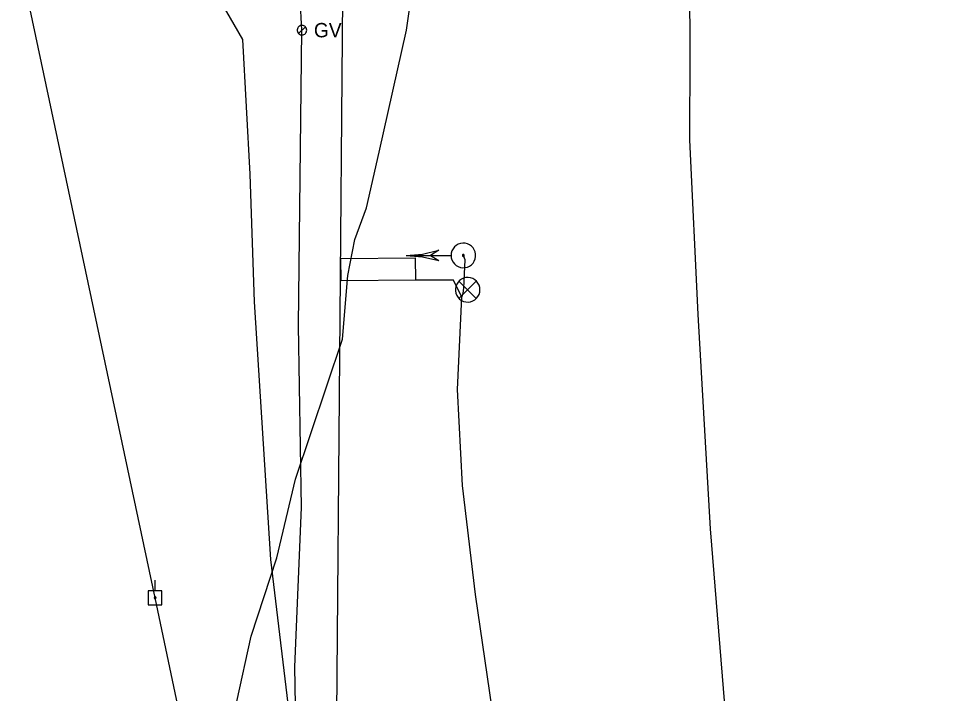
# Model space of a CAD drawing. Extents: x 596028 to 606371, y 330010 to 403088.
# Drawn here: x 601775.1 to 602027.9, y 355295 to 355476.2 of the extents above; entities that cross this region are included whole.
import ezdxf

# ---------------------------------------------------------------- set-up
doc = ezdxf.new("R2010")
doc.units = 0
for name, color, linetype in [('E_FTMS', 7, 'Continuous'), ('E_FTMS_Conduit', 7, 'Continuous'), ('E_FTMS_Loop', 7, 'Continuous'), ('E_LTG_CID', 7, 'Continuous'), ('E_UTL_EPowerPole', 7, 'Continuous'), ('E_UTL_FO_UG_QWEST', 7, 'Continuous'), ('E_UTL_G', 7, 'Continuous'), ('E_UTL_G_UG', 7, 'Continuous'), ('E_UTL_Overhead', 7, 'Continuous'), ('E_UTL_SAN_UG', 7, 'Continuous')]:
    doc.layers.add(name, color=color, linetype=linetype)

msp = doc.modelspace()

# ---------------------------------------------------------------- linework, layer by layer
at = {"layer": 'E_FTMS'}
for points in [[(601891.19, 355412.65), (601891.25, 355412.03), (601891.42, 355411.43), (601891.71, 355410.87), (601892.1, 355410.38), (601892.57, 355409.97), (601893.12, 355409.65), (601893.71, 355409.45), (601894.33, 355409.36), (601894.96, 355409.39), (601895.57, 355409.54), (601896.14, 355409.8), (601896.65, 355410.16), (601897.08, 355410.61), (601897.42, 355411.14), (601897.65, 355411.72), (601897.77, 355412.34), (601897.77, 355412.97), (601897.65, 355413.58), (601897.42, 355414.17), (601897.08, 355414.69), (601896.65, 355415.15), (601896.14, 355415.51), (601895.57, 355415.77), (601894.96, 355415.92), (601894.33, 355415.95), (601893.71, 355415.86), (601893.12, 355415.66), (601892.57, 355415.34), (601892.1, 355414.93), (601891.71, 355414.44), (601891.42, 355413.88), (601891.25, 355413.28), (601891.19, 355412.65)], [(601879.09, 355412.65), (601883.54, 355413), (601887.89, 355414.03)], [(601879.09, 355412.66), (601891.13, 355412.66)], [(601879.09, 355412.65), (601883.54, 355412.31), (601887.89, 355411.28)], [(601887.89, 355414.03), (601885.69, 355412.66)], [(601885.69, 355412.66), (601887.89, 355411.28)], [(601894.23, 355412.65), (601894.24, 355412.61), (601894.25, 355412.56), (601894.27, 355412.52), (601894.3, 355412.48), (601894.34, 355412.45), (601894.38, 355412.43), (601894.43, 355412.41), (601894.47, 355412.4), (601894.52, 355412.4), (601894.57, 355412.42), (601894.61, 355412.44), (601894.65, 355412.46), (601894.68, 355412.5), (601894.71, 355412.54), (601894.73, 355412.58), (601894.74, 355412.63), (601894.74, 355412.68), (601894.73, 355412.73), (601894.71, 355412.77), (601894.68, 355412.81), (601894.65, 355412.85), (601894.61, 355412.87), (601894.57, 355412.89), (601894.52, 355412.9), (601894.47, 355412.91), (601894.43, 355412.9), (601894.38, 355412.88), (601894.34, 355412.86), (601894.3, 355412.83), (601894.27, 355412.79), (601894.25, 355412.75), (601894.24, 355412.7), (601894.23, 355412.65)], [(601898.94, 355403.42), (601898.88, 355404.05), (601898.7, 355404.65), (601898.42, 355405.21), (601898.03, 355405.7), (601897.55, 355406.11), (601897.01, 355406.43), (601896.42, 355406.63), (601895.8, 355406.72), (601895.17, 355406.69), (601894.56, 355406.54), (601893.99, 355406.28), (601893.48, 355405.92), (601893.05, 355405.46), (601892.71, 355404.94), (601892.47, 355404.35), (601892.35, 355403.74), (601892.35, 355403.11), (601892.47, 355402.49), (601892.71, 355401.91), (601893.05, 355401.38), (601893.48, 355400.93), (601893.99, 355400.57), (601894.56, 355400.31), (601895.17, 355400.16), (601895.8, 355400.13), (601896.42, 355400.22), (601897.01, 355400.42), (601897.55, 355400.74), (601898.03, 355401.15), (601898.42, 355401.64), (601898.7, 355402.2), (601898.88, 355402.8), (601898.94, 355403.42)], [(601897.9, 355405.76), (601893.29, 355401.1)], [(601893.29, 355405.71), (601897.95, 355401.06)]]:
    msp.add_lwpolyline(points, dxfattribs=at)
at = {"layer": 'E_FTMS_Conduit'}
for points in [[(602027.81, 354941.56), (602014.68, 354998.28), (602003.75, 355052.62), (601993.35, 355106.23), (601981.45, 355158.89), (601971.43, 355221.04), (601969.66, 355235.81), (601969.87, 355237.6), (601969.25, 355246.18), (601965.32, 355284.21), (601960.85, 355339.21), (601957.5, 355396.77), (601955.3, 355443.69), (601955.36, 355466.99), (601955.35, 355485.6), (601952.64, 355583.7), (601947.85, 355604.48), (601947.1, 355628.3), (601949.35, 355635.2), (601982.31, 355922.69)], [(601922.7, 355206.35), (601922.25, 355209.29), (601916.02, 355234.69), (601909.05, 355261.8), (601902.23, 355290.88), (601897.73, 355321.6), (601894.27, 355350.82), (601892.91, 355376.6), (601894.12, 355401.47), (601894.45, 355402.5), (601894.62, 355403.87), (601894.93, 355411.51), (601894.49, 355412.65)]]:
    msp.add_lwpolyline(points, dxfattribs=at)
at = {"layer": 'E_FTMS_Loop'}
for p, q in [((601891.83, 355406.01), (601881.66, 355406.01)), ((601894.12, 355401.47), (601891.83, 355406.01))]:
    msp.add_line(p, q, dxfattribs=at)
msp.add_lwpolyline([(601861.71, 355405.79), (601861.58, 355411.79), (601881.57, 355412.01), (601881.66, 355406.01), (601861.71, 355405.79)], dxfattribs=at)
at = {"layer": 'E_LTG_CID'}
msp.add_lwpolyline([(601848.52, 355283.22), (601842.75, 355330.92), (601838.43, 355400.17), (601837.25, 355434.48), (601835.27, 355470.67), (601826.34, 355486.24), (601811.52, 355489.27), (601799.18, 355487.23), (601798.09, 355486.71)], dxfattribs=at)
at = {"layer": 'E_UTL_EPowerPole'}
for points in [[(601811.7, 355322.5), (601811.7, 355325.41)], [(601813.55, 355322.5), (601809.86, 355322.5)], [(601809.86, 355322.5), (601809.86, 355318.81)], [(601811.97, 355320.66), (601811.97, 355320.71), (601811.95, 355320.75), (601811.93, 355320.79), (601811.91, 355320.82), (601811.87, 355320.85), (601811.83, 355320.88), (601811.79, 355320.89), (601811.74, 355320.9), (601811.7, 355320.9), (601811.66, 355320.89), (601811.61, 355320.87), (601811.58, 355320.84), (601811.55, 355320.81), (601811.52, 355320.77), (601811.5, 355320.73), (601811.5, 355320.68), (601811.5, 355320.64), (601811.5, 355320.59), (601811.52, 355320.55), (601811.55, 355320.51), (601811.58, 355320.48), (601811.61, 355320.45), (601811.66, 355320.43), (601811.7, 355320.42), (601811.74, 355320.42), (601811.79, 355320.43), (601811.83, 355320.44), (601811.87, 355320.47), (601811.91, 355320.5), (601811.93, 355320.53), (601811.95, 355320.57), (601811.97, 355320.62), (601811.97, 355320.66)], [(601813.55, 355318.81), (601813.55, 355322.5)], [(601809.86, 355318.81), (601813.55, 355318.81)]]:
    msp.add_lwpolyline(points, dxfattribs=at)
at = {"layer": 'E_UTL_FO_UG_QWEST'}
msp.add_lwpolyline([(601829.84, 355275.28), (601837.5, 355310.36), (601844.44, 355331.45), (601849.37, 355352.57), (601861.99, 355390.18), (601863.5, 355407.3), (601865.39, 355416.91), (601868.52, 355425.42), (601871.92, 355440.42), (601879.18, 355473.16), (601883.07, 355500.43), (601886.7, 355508.52), (601888.36, 355517.05), (601895.57, 355536), (601896.38, 355547.22), (601903.41, 355565.24), (601908.58, 355582.57), (601912.98, 355603.43), (601912.94, 355605.36), (601915.18, 355629.69), (601917.04, 355669.24)], dxfattribs=at)
at = {"layer": 'E_UTL_G'}
for points in [[(601852.43, 355473.18), (601852.41, 355473.42), (601852.34, 355473.65), (601852.23, 355473.87), (601852.08, 355474.06), (601851.89, 355474.22), (601851.68, 355474.34), (601851.45, 355474.42), (601851.21, 355474.46), (601850.97, 355474.45), (601850.73, 355474.39), (601850.51, 355474.29), (601850.31, 355474.14), (601850.14, 355473.97), (601850.01, 355473.76), (601849.92, 355473.54), (601849.87, 355473.3), (601849.87, 355473.05), (601849.92, 355472.81), (601850.01, 355472.59), (601850.14, 355472.38), (601850.31, 355472.21), (601850.51, 355472.06), (601850.73, 355471.96), (601850.97, 355471.9), (601851.21, 355471.89), (601851.45, 355471.93), (601851.68, 355472.01), (601851.89, 355472.13), (601852.08, 355472.29), (601852.23, 355472.48), (601852.34, 355472.7), (601852.41, 355472.93), (601852.43, 355473.18)], [(601850.24, 355472.27), (601852.06, 355474.08)]]:
    msp.add_lwpolyline(points, dxfattribs=at)
at = {"layer": 'E_UTL_G_UG'}
for points in [[(601849.27, 355302.12), (601850.99, 355344.89), (601850.21, 355393.81), (601851.15, 355473.2), (601850.21, 355490.44), (601851.95, 355547.88), (601852.67, 355583.73), (601852.25, 355585.99), (601852.56, 355586.58), (601852.19, 355591.55), (601851.91, 355592.32), (601849.25, 355596.66), (601835.45, 355610.23), (601821.29, 355626.35), (601811.64, 355637.69), (601814.09, 355668.92), (601823.14, 355722.3), (601823.37, 355723.2), (601828.74, 355757.82), (601829.7, 355765.72)], [(601987.5, 354932.4), (601978.28, 354959.98), (601972.05, 354992.29), (601967.99, 355013.71), (601962.22, 355031.26), (601954.42, 355045.52), (601927.57, 355077.82), (601916.8, 355093.88), (601909.12, 355105.16), (601885.25, 355141.16), (601877.55, 355149.63), (601864.18, 355163.4), (601848.53, 355201.95), (601850.25, 355245.36), (601849.27, 355302.12)]]:
    msp.add_lwpolyline(points, dxfattribs=at)
at = {"layer": 'E_UTL_Overhead'}
msp.add_lwpolyline([(602786.89, 352671.3), (602719.9, 352862.04), (602644.85, 353058), (602574.25, 353244.39), (602502.81, 353432.28), (602428.67, 353624.2), (602360.66, 353804.33), (602303.82, 353952.18), (602250.37, 354092.88), (602197.72, 354232.78), (602144.03, 354374.9), (602091.31, 354515.03), (602040.95, 354648.65), (601976.43, 354817.48), (601911.13, 354985.41), (601846.94, 355153.54), (601811.73, 355320.66), (601775.11, 355493.17)], dxfattribs=at)
at = {"layer": 'E_UTL_SAN_UG'}
msp.add_line((601859.69, 355189.09), (601862.49, 355521.89), dxfattribs=at)

# ---------------------------------------------------------------- texts
at = {"layer": 'E_UTL_G'}
msp.add_text('GV', height=3.85, dxfattribs=at).set_placement((601854.36, 355471.25))

doc.saveas('drawing.dxf')
